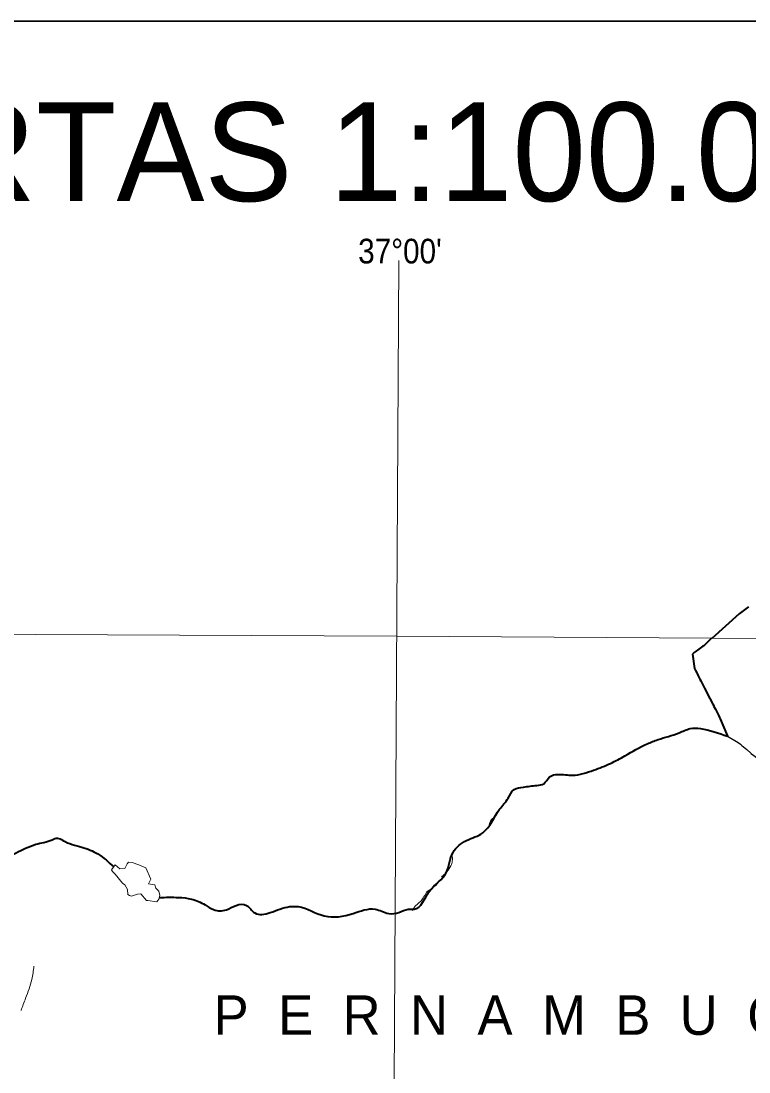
# Model space of a CAD drawing. Extents: x 553962 to 842807, y 8883888 to 9032388.
# Drawn here: x 603829 to 611208, y 8916524 to 8927171 of the extents above; entities that cross this region are included whole.
import ezdxf
from ezdxf.enums import TextEntityAlignment as Align

# ---------------------------------------------------------------- set-up
doc = ezdxf.new("R2010")
doc.units = 0
doc.header["$LTSCALE"] = 160
doc.layers.add('6', color=7, linetype='Continuous', lineweight=13)

msp = doc.modelspace()

# ---------------------------------------------------------------- linework, layer by layer
at = {"layer": '6', "lineweight": 35}
msp.add_lwpolyline([(576104.8, 8927170.9), (624533.7, 8927170.9), (624533.7, 8897728.1), (576104.8, 8897728.1)], close=True, dxfattribs=at)
at = {"layer": '6'}
for points in [[(607657.7, 8924743.3), (607574.2, 8909874.9), (607505, 8898170.6)], [(576954.6, 8921057), (596639.8, 8920989.8), (607636.3, 8920937.2), (623613.9, 8920839.1)], [(608653.2, 8919135.4), (608627.5, 8919108.1), (608598.7, 8919080.5), (608588.5, 8919064.1), (608579.3, 8919042.5), (608574.7, 8919033.7)], [(608214.8, 8918763.2), (608214.6, 8918763), (608203.2, 8918740.5), (608199.9, 8918729.1), (608198.5, 8918716.4), (608201.2, 8918682.1), (608198.2, 8918648.6), (608196.3, 8918636.7), (608192.6, 8918626.3), (608186.9, 8918613.7), (608176.4, 8918594.3), (608159.6, 8918568.5), (608149.7, 8918555.2), (608130, 8918535), (608091.6, 8918499.7)], [(608068.8, 8918461.3), (608049.2, 8918432.6), (608029, 8918410.6), (608021.3, 8918406.2), (608021.3, 8918406.2), (608015.4, 8918401.8), (608006.1, 8918391.9), (607991.4, 8918380.3), (607954.4, 8918358.8), (607938.1, 8918345.2), (607920.6, 8918312.8), (607912.3, 8918300.6), (607906.8, 8918287.1), (607885.5, 8918256.2), (607882.4, 8918252.9), (607860.3, 8918235.8), (607851.7, 8918227.1), (607824.1, 8918202.7), (607810.2, 8918183.2), (607795.2, 8918160)]]:
    msp.add_lwpolyline(points, dxfattribs=at)
at = {"layer": '6', "lineweight": 40}
for points in [[(611201.4, 8921234.4), (611108.7, 8921166), (610832.8, 8920916.1)], [(610827.8, 8920917.6), (610823, 8920914), (610762.1, 8920855.7), (610749.5, 8920841.5), (610740.9, 8920836.9), (610713, 8920816.2), (610698.2, 8920806.3), (610662.6, 8920780.4), (610653.5, 8920774.9), (610648.2, 8920770.6), (610634.6, 8920757.1)], [(610634.6, 8920757.1), (610655.2, 8920612.5), (610665.4, 8920591.1), (610678.2, 8920567.9), (610682, 8920558.9), (610694.4, 8920535.7), (610709.7, 8920504), (610719.3, 8920486.7), (610726, 8920471.9), (610739.4, 8920447.4), (610745.8, 8920433.2), (610758.2, 8920410.6), (610809.7, 8920308.8), (610840.7, 8920249.1), (610850, 8920232.8), (610852.7, 8920225.4), (610867.4, 8920199.1), (610898.1, 8920137.8), (610910.3, 8920115.9), (610916.7, 8920101.6), (610989.7, 8919925.2)]]:
    msp.add_lwpolyline(points, dxfattribs=at)
at = {"layer": '6', "lineweight": 25}
msp.add_lwpolyline([(610989.7, 8919925.2), (611098.4, 8919862.7), (611123, 8919843.5), (611135.6, 8919830.6), (611185.4, 8919791.8), (611226, 8919753.4), (611227.9, 8919750.7), (611254.6, 8919731.6), (611274, 8919715.5), (611334.2, 8919651.6), (611344.9, 8919639.3), (611360, 8919618.6), (611370.7, 8919602.3), (611407.8, 8919535.5), (611413.8, 8919514.2), (611418, 8919503.3), (611429.4, 8919467.6), (611437.3, 8919447.9), (611446.9, 8919416.8), (611465.8, 8919371.6)], dxfattribs=at)
at = {"layer": '6'}
msp.add_lwpolyline([(604784, 8918621.1), (604829.4, 8918582.7), (604881.8, 8918586.2), (604904.5, 8918633.3), (604918.5, 8918650.8), (604955.1, 8918647.3), (605023.2, 8918621.1), (605094.8, 8918593.2), (605145.5, 8918476.1), (605122.8, 8918430.7), (605183.9, 8918418.4), (605194.4, 8918387), (605225.8, 8918353.8), (605236.3, 8918310.1), (605227.6, 8918275.2), (605204.9, 8918247.2), (605115.8, 8918259.5), (605101.8, 8918261.2), (605044.2, 8918329.3), (605011, 8918325.8), (604949.9, 8918303.1), (604928.9, 8918311.9), (604913.2, 8918322.4), (604908, 8918371.3), (604880, 8918418.4), (604859.1, 8918435.9), (604784, 8918528.5), (604756, 8918553), (604745.5, 8918572.2)], close=True, dxfattribs=at)
at = {"layer": '6', "lineweight": 40}
for points in [[(605233.4, 8918291.8), (605425.1, 8918291.8), (605556.8, 8918274.6), (605694.1, 8918217.3), (605780, 8918168.6), (605911.6, 8918165.8), (606008.9, 8918211.6), (606114.8, 8918211.6), (606197.8, 8918134.3), (606353.7, 8918138.6), (606551.2, 8918198.7), (606637.1, 8918198.7), (606903.2, 8918104.2), (607195.1, 8918130), (607418.3, 8918172.9), (607555.7, 8918130), (607658.7, 8918138.6), (607753.1, 8918172.9), (607813.2, 8918172.9), (607967.8, 8918353.3), (608139.5, 8918542.3), (608208.1, 8918748.4), (608345.5, 8918868.7), (608508.6, 8918946), (608680.3, 8919186.5), (608766.2, 8919298.2), (608826.3, 8919384.1), (608920.7, 8919409.8), (609058.1, 8919427), (609126.8, 8919444.2), (609186.8, 8919512.9), (609272.7, 8919538.7), (609418.7, 8919530.1), (609633.3, 8919581.6), (609805, 8919650.3), (609950.9, 8919727.6), (610174.2, 8919847.9), (610285.8, 8919890.8), (610500.4, 8919959.5), (610612, 8920002.5), (610715, 8920002.5), (610989.7, 8919925.2)], [(601410.6, 8918334.5), (601480.5, 8918354.8), (601646.5, 8918371.9), (601798.2, 8918400.6), (601906.9, 8918432.1), (602024.2, 8918420.6), (602124.4, 8918386.2), (602247.5, 8918383.4), (602364.8, 8918414.9), (602473.5, 8918412), (602596.6, 8918403.4), (602713.9, 8918400.6), (602825.5, 8918446.4), (602962.9, 8918515.1), (603180.4, 8918558), (603380.7, 8918598.1), (603598.2, 8918666.8), (603804.2, 8918755.6), (603978.8, 8918830), (604145.9, 8918875.8), (604200.3, 8918893), (604251.8, 8918870.1), (604446.4, 8918801.4), (604606.7, 8918732.7), (604769.8, 8918601)]]:
    msp.add_spline(points, degree=3, dxfattribs=at)
at = {"layer": '6'}
msp.add_spline([(603828.9, 8917146.1), (603875.9, 8917271.5), (603938.5, 8917459.6), (603959.4, 8917595.5)], degree=3, dxfattribs=at)

# ---------------------------------------------------------------- texts
msp.add_text('ARTICULAÇÃO DAS CARTAS 1:100.000', height=1000, dxfattribs=at).set_placement((600527.2, 8925346.4), align=Align.CENTER)
at = {"layer": '6', "width": 0.9}
msp.add_text("37°00'", height=250, dxfattribs=at).set_placement((607670.1, 8924714.8), align=Align.CENTER)
at = {"layer": '6'}
msp.add_text('P  E  R  N  A  M  B  U  C  O', height=400, dxfattribs=at).set_placement((605780.3, 8916899.9))

doc.saveas('drawing.dxf')
